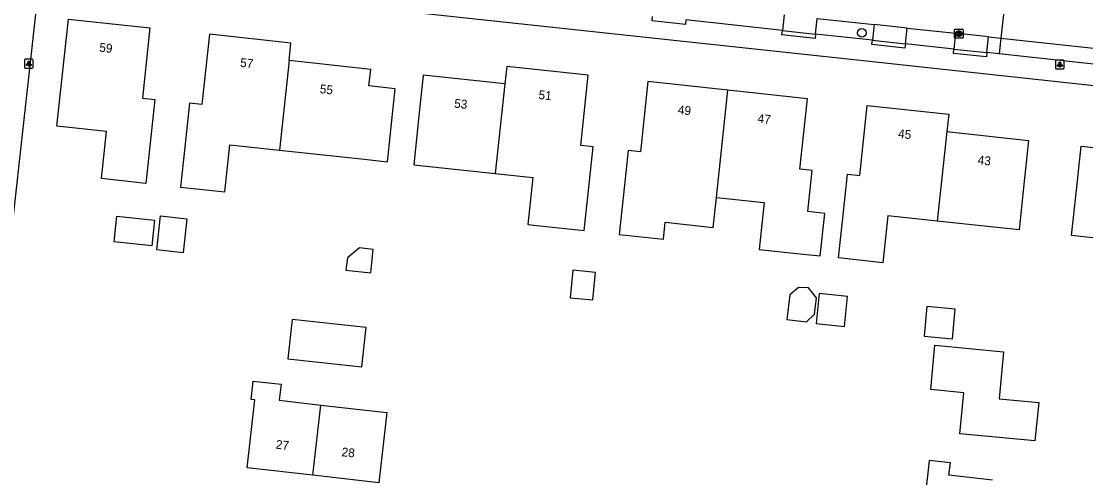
# Model space of a CAD drawing. Extents: x 160457 to 162082, y 388340 to 389736.
# Drawn here: x 161331.4 to 161452, y 388433 to 388484.7 of the extents above; entities that cross this region are included whole.
import ezdxf

# ---------------------------------------------------------------- set-up
doc = ezdxf.new("R2010")
doc.units = 0
for name, color, linetype in [('IMGEO_Boom', 7, 'Continuous'), ('IMGEO_Kolk', 7, 'Continuous'), ('IMGEO_Lichtpunt', 7, 'Continuous'), ('IMGEO_Pand', 7, 'Continuous'), ('IMGEO_Pand_nummerreeks', 7, 'Continuous'), ('IMGEO_Parkeervlak_open', 7, 'Continuous'), ('IMGEO_Rijbaan_lokaal_open', 7, 'Continuous'), ('IMGEO_Voetpad_open', 7, 'Continuous')]:
    doc.layers.add(name, color=color, linetype=linetype)

msp = doc.modelspace()

# ---------------------------------------------------------------- linework, layer by layer
at = {"layer": 'IMGEO_Boom'}
msp.add_circle((161426.65, 388483.36), 0.489, dxfattribs=at)
at = {"layer": 'IMGEO_Kolk'}
for p, q in [((161437.15, 388482.83), (161437.15, 388483.69)), ((161437.22, 388483.76), (161438.07, 388483.76)), ((161438.15, 388483.69), (161438.15, 388482.83)), ((161438.07, 388482.76), (161437.22, 388482.76)), ((161437.63, 388483.54), (161437.66, 388483.54)), ((161437.66, 388482.98), (161437.63, 388482.98))]:
    msp.add_line(p, q, dxfattribs=at)
for points in [[(161437.15, 388482.83), (161437.15, 388483.69)], [(161437.22, 388483.76), (161438.07, 388483.76)], [(161438.15, 388483.69), (161438.15, 388482.83)], [(161438.07, 388482.76), (161437.22, 388482.76)], [(161437.47, 388483.46), (161437.59, 388483.46), (161437.59, 388483.31), (161437.72, 388483.46), (161437.88, 388483.46), (161437.74, 388483.31), (161437.89, 388483.06), (161437.74, 388483.06), (161437.65, 388483.23), (161437.59, 388483.16), (161437.59, 388483.06), (161437.47, 388483.06), (161437.47, 388483.46)]]:
    msp.add_lwpolyline(points, dxfattribs=at)
for centre, start, end in [((161437.22, 388483.69), 91.552, 178.448), ((161437.22, 388483.69), 91.552, 178.448), ((161438.07, 388483.69), 1.552, 88.448), ((161438.07, 388483.69), 1.552, 88.448), ((161437.22, 388482.84), 181.552, 268.448), ((161437.22, 388482.84), 181.552, 268.448), ((161438.07, 388482.84), 271.552, 358.448), ((161438.07, 388482.84), 271.552, 358.448)]:
    msp.add_arc(centre, 0.0765, start, end, dxfattribs=at)
for centre, major_axis, ratio, start_param, end_param in [((161437.63, 388483.26), (-0.387, 0.002), 0.722429, 4.712389, 7.853982), ((161437.66, 388483.26), (-0.39, 0.002), 0.717154, 1.570796, 4.712389)]:
    msp.add_ellipse(centre, major_axis=major_axis, ratio=ratio, start_param=start_param, end_param=end_param, dxfattribs=at)
at = {"layer": 'IMGEO_Lichtpunt'}
for p, q in [((161331.76, 388480.26), (161331.76, 388479.46)), ((161331.76, 388480.26), (161331.76, 388479.46)), ((161332.66, 388480.36), (161331.86, 388480.36)), ((161332.66, 388480.36), (161331.86, 388480.36)), ((161332.76, 388479.46), (161332.76, 388480.26)), ((161332.76, 388479.46), (161332.76, 388480.26)), ((161448.59, 388480.17), (161448.59, 388479.37)), ((161448.59, 388480.17), (161448.59, 388479.37)), ((161449.49, 388480.27), (161448.68, 388480.27)), ((161449.49, 388480.27), (161448.68, 388480.27)), ((161449.59, 388479.37), (161449.59, 388480.17)), ((161449.59, 388479.37), (161449.59, 388480.17)), ((161331.86, 388479.36), (161332.66, 388479.36)), ((161331.86, 388479.36), (161332.66, 388479.36)), ((161448.68, 388479.27), (161449.49, 388479.27)), ((161448.68, 388479.27), (161449.49, 388479.27))]:
    msp.add_line(p, q, dxfattribs=at)
for points in [[(161332.14, 388479.93), (161332.17, 388479.9), (161331.99, 388479.64), (161331.95, 388479.66), (161332.14, 388479.93)], [(161332.24, 388479.88), (161332.29, 388479.88), (161332.29, 388479.56), (161332.24, 388479.56), (161332.24, 388479.88)], [(161332.35, 388479.9), (161332.39, 388479.93), (161332.57, 388479.66), (161332.53, 388479.64), (161332.35, 388479.9)], [(161448.96, 388479.84), (161449, 388479.81), (161448.81, 388479.55), (161448.78, 388479.57), (161448.96, 388479.84)], [(161449.06, 388479.79), (161449.11, 388479.79), (161449.11, 388479.47), (161449.06, 388479.47), (161449.06, 388479.79)], [(161449.17, 388479.81), (161449.21, 388479.84), (161449.4, 388479.57), (161449.36, 388479.55), (161449.17, 388479.81)]]:
    msp.add_lwpolyline(points, dxfattribs=at)
for centre in [(161332.26, 388480.06), (161449.09, 388479.97)]:
    msp.add_circle(centre, 0.0994, dxfattribs=at)
for centre, start, end in [((161331.86, 388480.26), 90, 180), ((161331.86, 388480.26), 90, 180), ((161332.66, 388480.26), 0, 90), ((161332.66, 388480.26), 0, 90), ((161448.68, 388480.17), 90, 180), ((161448.68, 388480.17), 90, 180), ((161449.49, 388480.17), 0, 90), ((161449.49, 388480.17), 0, 90), ((161331.86, 388479.46), 180, 270), ((161331.86, 388479.46), 180, 270), ((161332.66, 388479.46), 270, 0), ((161332.66, 388479.46), 270, 360), ((161448.68, 388479.37), 180, 270), ((161448.68, 388479.37), 180, 270), ((161449.49, 388479.37), 270, 0), ((161449.49, 388479.37), 270, 360)]:
    msp.add_arc(centre, 0.0946, start, end, dxfattribs=at)
at = {"layer": 'IMGEO_Pand'}
for points in [[(161345.52, 388466.31), (161340.49, 388466.85), (161341.07, 388472.17), (161335.45, 388472.77), (161336.76, 388484.9), (161345.99, 388483.92), (161345.15, 388475.96), (161346.55, 388475.8), (161345.52, 388466.31)], [(161361.75, 388480.2), (161361.96, 388482.18), (161352.73, 388483.19), (161351.88, 388475.23), (161350.49, 388475.38), (161349.96, 388470.41), (161349.47, 388465.88), (161354.49, 388465.34), (161355.06, 388470.66), (161360.66, 388470.06)], [(161360.66, 388470.06), (161369.92, 388469.07), (161372.9, 388468.75), (161373.78, 388477.02), (161370.8, 388477.34), (161371, 388479.21), (161361.75, 388480.2)], [(161361.75, 388480.2), (161360.66, 388470.06)], [(161385.11, 388467.43), (161389.39, 388466.97), (161388.82, 388461.65), (161390.17, 388461.51), (161395.2, 388460.97), (161395.68, 388465.49), (161396.21, 388470.46), (161394.82, 388470.61), (161395.66, 388478.55), (161386.42, 388479.55), (161386.21, 388477.57)], [(161386.21, 388477.57), (161376.96, 388478.55), (161376.43, 388473.58), (161375.88, 388468.42), (161385.11, 388467.43)], [(161386.21, 388477.57), (161385.11, 388467.43)], [(161411.45, 388476.85), (161402.42, 388477.83), (161401.57, 388469.88), (161400.18, 388470.03), (161399.64, 388465.06), (161399.16, 388460.54), (161404.18, 388460), (161404.38, 388461.92), (161409.81, 388461.33), (161410.17, 388464.73)], [(161410.17, 388464.73), (161415.57, 388464.15), (161415, 388458.84), (161420.01, 388458.3), (161421.93, 388458.09), (161422.45, 388462.91), (161420.53, 388463.12), (161421.03, 388467.78), (161419.64, 388467.93), (161420.5, 388475.88), (161411.45, 388476.85)], [(161410.17, 388464.73), (161411.45, 388476.85)], [(161435.19, 388462.04), (161429.6, 388462.64), (161429.02, 388457.33), (161424.01, 388457.87), (161424.49, 388462.38), (161425.02, 388467.35), (161426.42, 388467.2), (161427.27, 388475.14), (161436.5, 388474.16), (161436.29, 388472.17)], [(161436.29, 388472.17), (161435.19, 388462.04)], [(161436.29, 388472.17), (161445.55, 388471.17), (161445.01, 388466.2), (161444.46, 388461.04), (161435.19, 388462.04)], [(161459.67, 388459.4), (161450.42, 388460.4), (161450.97, 388465.55), (161451.51, 388470.52), (161460.75, 388469.53)], [(161346.51, 388462.13), (161346.21, 388459.25), (161341.94, 388459.71), (161342.25, 388462.59), (161346.51, 388462.13)], [(161350.17, 388462.31), (161349.76, 388458.46), (161346.78, 388458.78), (161347.19, 388462.63), (161350.17, 388462.31)], [(161371.28, 388458.84), (161369.72, 388459.01), (161368.36, 388457.88), (161368.2, 388456.48), (161371, 388456.17), (161371.28, 388458.84)], [(161393.6, 388453.37), (161396.17, 388453.11), (161396.49, 388456.23), (161393.92, 388456.49), (161393.6, 388453.37)], [(161419.46, 388454.54), (161418.5, 388453.68), (161418.16, 388450.92), (161420.4, 388450.63), (161421.28, 388451.51), (161421.51, 388453.35), (161420.59, 388454.47), (161419.46, 388454.54)], [(161425.03, 388453.51), (161421.82, 388453.85), (161421.46, 388450.46), (161424.67, 388450.12), (161425.03, 388453.51)], [(161437.22, 388452.06), (161434.03, 388452.36), (161433.71, 388449.02), (161436.91, 388448.72), (161437.22, 388452.06)], [(161361.61, 388446.46), (161369.99, 388445.56), (161370.47, 388449.99), (161362.09, 388450.89), (161361.61, 388446.46)], [(161442.72, 388447.24), (161442.22, 388441.94), (161446.69, 388441.52), (161446.27, 388437.17), (161437.77, 388437.97), (161438.21, 388442.61), (161434.45, 388442.97), (161434.93, 388447.98), (161442.72, 388447.24)], [(161364.43, 388433.28), (161357.02, 388434.12), (161357.86, 388441.8), (161357.47, 388441.85), (161357.7, 388443.93), (161360.84, 388443.58), (161360.64, 388441.76), (161365.34, 388441.22)], [(161364.43, 388433.28), (161365.34, 388441.22)], [(161365.34, 388441.22), (161372.82, 388440.37), (161372.48, 388437.38), (161371.92, 388432.42), (161364.43, 388433.28)], [(161441.46, 388432.72), (161436.52, 388433.28), (161436.68, 388434.68), (161434.28, 388434.95), (161434.12, 388433.56), (161433.78, 388430.57), (161433.22, 388425.61), (161440.24, 388424.81), (161440.55, 388424.77)]]:
    msp.add_lwpolyline(points, dxfattribs=at)
at = {"layer": 'IMGEO_Parkeervlak_open'}
for points in [[(161417.85, 388485.4), (161417.65, 388483.62)], [(161421.4, 388483.21), (161421.6, 388484.99)], [(161428.04, 388484.3), (161427.85, 388482.53)], [(161431.59, 388482.12), (161431.78, 388483.89)], [(161437.28, 388483.3), (161437.09, 388481.52)], [(161440.81, 388481.12), (161441, 388482.9)], [(161442.41, 388482.75), (161442.22, 388480.97)]]:
    msp.add_lwpolyline(points, dxfattribs=at)
at = {"layer": 'IMGEO_Rijbaan_lokaal_open'}
for points in [[(161442.95, 388487.83), (161442.41, 388482.75)], [(161421.6, 388484.99), (161428.04, 388484.3)], [(161431.78, 388483.89), (161428.04, 388484.3)], [(161431.78, 388483.89), (161435.12, 388483.53), (161437.28, 388483.3)], [(161441, 388482.9), (161437.28, 388483.3)], [(161441, 388482.9), (161442.41, 388482.75)], [(161442.41, 388482.75), (161458.88, 388480.99)]]:
    msp.add_lwpolyline(points, dxfattribs=at)
at = {"layer": 'IMGEO_Voetpad_open'}
for points in [[(161326.75, 388428.96), (161333.59, 388490.27)], [(161333.59, 388490.27), (161427.51, 388480.13), (161500, 388472.3), (161541.26, 388467.84), (161541.54, 388467.8)], [(161406.71, 388484.81), (161406.66, 388484.31), (161402.9, 388484.72), (161402.95, 388485.21)], [(161417.65, 388483.62), (161406.71, 388484.81)], [(161421.4, 388483.21), (161421.35, 388482.72), (161417.6, 388483.13), (161417.65, 388483.62)], [(161417.65, 388483.62), (161421.4, 388483.21)], [(161427.85, 388482.53), (161421.4, 388483.21)], [(161431.59, 388482.12), (161431.53, 388481.62), (161427.79, 388482.03), (161427.85, 388482.53)], [(161427.85, 388482.53), (161431.59, 388482.12)], [(161437.09, 388481.52), (161431.59, 388482.12)], [(161440.81, 388481.12), (161440.76, 388480.62), (161437.03, 388481.02), (161437.09, 388481.52)], [(161437.09, 388481.52), (161440.81, 388481.12)], [(161442.22, 388480.97), (161440.81, 388481.12)], [(161458.75, 388479.17), (161442.22, 388480.97)]]:
    msp.add_lwpolyline(points, dxfattribs=at)

# ---------------------------------------------------------------- texts
at = {"layer": 'IMGEO_Pand_nummerreeks'}
for s, rotation, p in [('59', 353.9426, (161340.21, 388481.23)), ('57', 353.8021, (161356.17, 388479.51)), ('55', 353.8904, (161365.2, 388476.53)), ('51', 353.8178, (161389.98, 388475.87)), ('53', 353.911, (161380.42, 388474.89)), ('49', 353.8407, (161405.76, 388474.17)), ('47', 353.8407, (161414.8, 388473.19)), ('45', 353.927, (161430.72, 388471.47)), ('43', 353.8371, (161439.74, 388468.49)), ('27', 353.4859, (161360.21, 388436.29)), ('28', 353.4859, (161367.66, 388435.44))]:
    msp.add_text(s, height=1, rotation=rotation, dxfattribs=at).set_placement(p)

doc.saveas('drawing.dxf')
